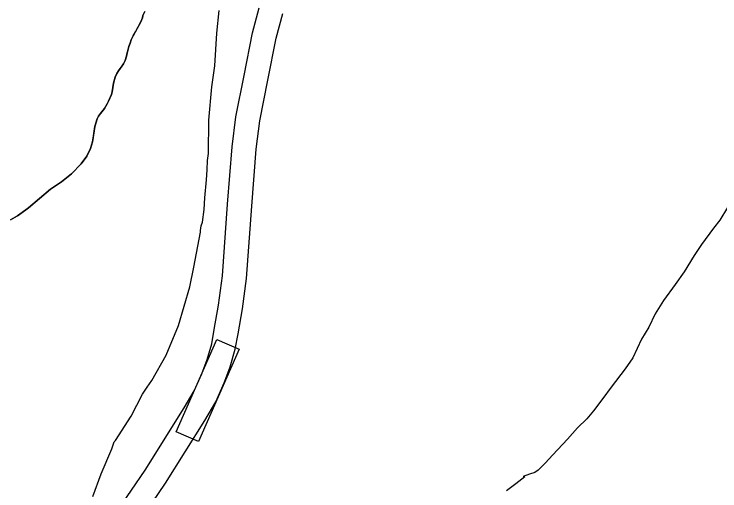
# Model space of a CAD drawing. Extents: x 3172231 to 3210228, y 940198 to 965780.
# Drawn here: x 3197406 to 3198280, y 951832 to 952424 of the extents above; entities that cross this region are included whole.
import ezdxf

# ---------------------------------------------------------------- set-up
doc = ezdxf.new("R2010")
doc.units = 0
for name, color, linetype in [('V-ROAD-CNTR', 7, 'Continuous'), ('V-SITE-VEGE', 7, 'Continuous'), ('V-TOPO-SHOR', 7, 'Continuous')]:
    doc.layers.add(name, color=color, linetype=linetype)

msp = doc.modelspace()

# ---------------------------------------------------------------- linework, layer by layer
at = {"layer": 'V-ROAD-CNTR'}
for points in [[(3197533.988, 951808.444), (3197568.185, 951858.306), (3197616.169, 951935.32), (3197628.903, 951956.611), (3197638.15, 951977.582), (3197644.859, 951995.561), (3197650.412, 952014.991), (3197653.652, 952032.565), (3197658.78, 952062.591), (3197663.713, 952099.027), (3197670.142, 952187.854), (3197675.765, 952259.277), (3197680.318, 952296.154), (3197690.563, 952347.589), (3197701.178, 952400.433), (3197709.213, 952431.503)], [(3197559.99, 951793.316), (3197593.299, 951841.882), (3197641.775, 951919.688), (3197655.603, 951942.807), (3197665.952, 951966.276), (3197673.379, 951986.181), (3197679.654, 952008.133), (3197683.19, 952027.321), (3197688.44, 952058.051), (3197693.567, 952095.929), (3197700.056, 952185.594), (3197705.621, 952256.261), (3197709.956, 952291.38), (3197719.981, 952341.705), (3197730.428, 952393.719), (3197738.379, 952424.461)]]:
    msp.add_lwpolyline(points, dxfattribs=at)
msp.add_lwpolyline([(3197606.544, 951905.905), (3197656.978, 952020.279), (3197684.427, 952008.175), (3197633.994, 951893.801)], close=True, dxfattribs=at)
at = {"layer": 'V-SITE-VEGE'}
for p, q in [((3197656.702, 952399.914), (3197659.735, 952428.111)), ((3197564.575, 952418.924), (3197562.553, 952414.271)), ((3197565.255, 952421.916), (3197564.575, 952418.924)), ((3197567.61, 952426.901), (3197565.255, 952421.916)), ((3197562.553, 952414.271), (3197553.145, 952396.668)), ((3197553.145, 952396.668), (3197550.79, 952391.685)), ((3197654.324, 952359.417), (3197656.702, 952399.914)), ((3197549.44, 952387.696), (3197547.752, 952383.375)), ((3197550.79, 952391.685), (3197549.44, 952387.696)), ((3197545.719, 952375.725), (3197545.033, 952371.734)), ((3197547.752, 952383.375), (3197545.719, 952375.725)), ((3197545.033, 952371.734), (3197543.341, 952366.081)), ((3197541.324, 952362.096), (3197534.954, 952353.468)), ((3197543.341, 952366.081), (3197541.324, 952362.096)), ((3197650.574, 952333.393), (3197654.324, 952359.417)), ((3197532.941, 952350.148), (3197530.777, 952345.358)), ((3197534.954, 952353.468), (3197532.941, 952350.148)), ((3197530.777, 952345.358), (3197528.552, 952338.181)), ((3197528.552, 952338.181), (3197527.17, 952327.534)), ((3197646.747, 952292.179), (3197650.574, 952333.393)), ((3197526.154, 952324.208), (3197522.449, 952315.567)), ((3197527.17, 952327.534), (3197526.154, 952324.208)), ((3197522.449, 952315.567), (3197521.104, 952312.577)), ((3197517.411, 952306.601), (3197512.719, 952300.298)), ((3197519.424, 952309.587), (3197517.411, 952306.601)), ((3197521.104, 952312.577), (3197519.424, 952309.587)), ((3197510.102, 952296.968), (3197508.357, 952293.658)), ((3197512.719, 952300.298), (3197510.102, 952296.968)), ((3197508.357, 952293.658), (3197505.756, 952284.17)), ((3197646.538, 952250.949), (3197646.747, 952292.179)), ((3197505.756, 952284.17), (3197502.686, 952265.367)), ((3197502.686, 952265.367), (3197500.39, 952257.013)), ((3197500.39, 952257.013), (3197495.84, 952247.707)), ((3197495.84, 952247.707), (3197488.633, 952238.094)), ((3197645.045, 952242.274), (3197646.538, 952250.949)), ((3197488.633, 952238.094), (3197476.666, 952225.529)), ((3197644.985, 952230.7), (3197645.045, 952242.274)), ((3197644.199, 952218.408), (3197644.985, 952230.7)), ((3197476.666, 952225.529), (3197464.393, 952215.861)), ((3197641.915, 952195.995), (3197644.199, 952218.408)), ((3197464.393, 952215.861), (3197450.593, 952206.681)), ((3197450.593, 952206.681), (3197423.244, 952183.519)), ((3197641.119, 952181.532), (3197641.915, 952195.995)), ((3197423.244, 952183.519), (3197420.236, 952180.868)), ((3198289.665, 952184.088), (3198280.179, 952168.222)), ((3197420.236, 952180.868), (3197409.65, 952173.676)), ((3197638.868, 952165.627), (3197641.119, 952181.532)), ((3197409.65, 952173.676), (3197401.097, 952168.572)), ((3197637.397, 952161.296), (3197638.868, 952165.627)), ((3198280.179, 952168.222), (3198272.171, 952158.136)), ((3197636.646, 952155.512), (3197637.397, 952161.296)), ((3198272.171, 952158.136), (3198257.599, 952137.955)), ((3197628.454, 952109.979), (3197636.634, 952153.341)), ((3197636.634, 952153.341), (3197636.646, 952155.512)), ((3198257.599, 952137.955), (3198248.127, 952124.26)), ((3198248.127, 952124.26), (3198235.725, 952104.066)), ((3197623.264, 952085.411), (3197628.454, 952109.979)), ((3198235.725, 952104.066), (3198224.793, 952088.209)), ((3198224.793, 952088.209), (3198210.223, 952068.753)), ((3197609.278, 952037.74), (3197623.264, 952085.411)), ((3198210.223, 952068.753), (3198200.014, 952052.166)), ((3198200.014, 952052.166), (3198191.971, 952035.569)), ((3197593.9, 952000.925), (3197609.278, 952037.74)), ((3198191.971, 952035.569), (3198183.214, 952020.422)), ((3198183.214, 952020.422), (3198172.245, 951997.331)), ((3197576.377, 951969.185), (3197593.9, 952000.925)), ((3198172.245, 951997.331), (3198162.771, 951983.634)), ((3198162.771, 951983.634), (3198145.295, 951961.298)), ((3197570.549, 951961.257), (3197576.377, 951969.185)), ((3197564.718, 951952.607), (3197570.549, 951961.257)), ((3198145.295, 951961.298), (3198135.094, 951946.882)), ((3197550.835, 951925.19), (3197564.718, 951952.607)), ((3198135.094, 951946.882), (3198123.443, 951931.752)), ((3198123.443, 951931.752), (3198115.435, 951921.663)), ((3197531.147, 951894.906), (3197550.835, 951925.19)), ((3198115.435, 951921.663), (3198103.807, 951910.872)), ((3198103.807, 951910.872), (3198091.435, 951896.469)), ((3197529.693, 951893.466), (3197531.147, 951894.906)), ((3198091.435, 951896.469), (3198073.251, 951877.029)), ((3197526.756, 951884.801), (3197529.693, 951893.466)), ((3197513.575, 951853.764), (3197526.756, 951884.801)), ((3198073.251, 951877.029), (3198063.795, 951866.949)), ((3198063.795, 951866.949), (3198055.071, 951858.315)), ((3197503.305, 951825.604), (3197513.575, 951853.764)), ((3198044.194, 951853.305), (3198036.223, 951850.452)), ((3198036.223, 951850.452), (3198038.39, 951849.715)), ((3198050.713, 951855.441), (3198044.194, 951853.305)), ((3198055.071, 951858.315), (3198050.713, 951855.441)), ((3198038.39, 951849.715), (3198027.494, 951841.093)), ((3198027.494, 951841.093), (3198015.874, 951832.473))]:
    msp.add_line(p, q, dxfattribs=at)
at = {"layer": 'V-TOPO-SHOR'}
msp.add_lwpolyline([(3197401.097, 952168.572), (3197409.65, 952173.676), (3197417.229, 952178.886), (3197420.236, 952180.868), (3197423.244, 952183.519), (3197450.593, 952206.681), (3197464.393, 952215.861), (3197476.666, 952225.529), (3197488.633, 952238.094), (3197495.84, 952247.707), (3197500.39, 952257.013), (3197502.686, 952265.367), (3197503.954, 952272.936), (3197505.756, 952284.17), (3197508.357, 952293.658), (3197510.102, 952296.968), (3197512.719, 952300.298), (3197517.411, 952306.601), (3197519.424, 952309.587), (3197521.104, 952312.577), (3197522.449, 952315.567), (3197526.154, 952324.208), (3197527.17, 952327.532), (3197528.552, 952338.181), (3197530.777, 952345.358), (3197532.939, 952350.148), (3197534.954, 952353.468), (3197539.313, 952359.442), (3197541.324, 952362.096), (3197543.341, 952366.081), (3197545.033, 952371.734), (3197545.719, 952375.725), (3197546.737, 952379.717), (3197547.752, 952383.375), (3197549.44, 952387.696), (3197550.79, 952391.685), (3197553.145, 952396.668), (3197555.834, 952401.649), (3197562.553, 952414.271), (3197564.575, 952418.924), (3197565.255, 952421.916), (3197567.61, 952426.901)], dxfattribs=at)

doc.saveas('drawing.dxf')
